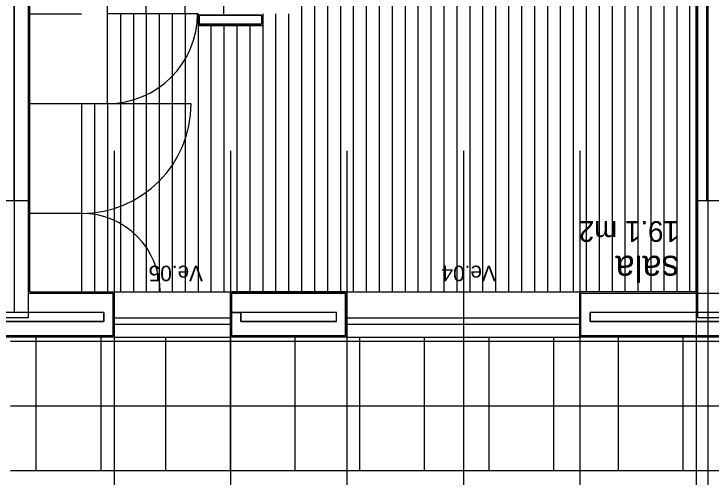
# Model space of a CAD drawing. Extents: x 1248 to 1356, y -443 to -224.
# Drawn here: x 1334.72 to 1340.11, y -248 to -244.43 of the extents above; entities that cross this region are included whole.
import ezdxf

# ---------------------------------------------------------------- set-up
doc = ezdxf.new("R2010")
doc.units = 0
for name, color, linetype in [('corte', 7, 'Continuous'), ('estereoctomias', 7, 'Continuous'), ('Level 1', 7, 'Continuous'), ('Level 10', 7, 'Continuous'), ('Level 13', 7, 'Continuous'), ('Level 2', 7, 'Continuous'), ('Level 3', 7, 'Continuous'), ('Level 4', 7, 'Continuous'), ('Level 40', 7, 'Continuous'), ('Level 60', 7, 'Continuous'), ('revestimentos', 7, 'Continuous'), ('vermelhos-cont', 7, 'Continuous'), ('vermelhos-tracej', 7, 'Continuous')]:
    doc.layers.add(name, color=color, linetype=linetype)

msp = doc.modelspace()

# ---------------------------------------------------------------- linework, layer by layer
at = {"layer": 'corte'}
for p, q in [((1335.414, -246.734), (1333.7725, -246.734)), ((1337.2133, -246.734), (1336.474, -246.734)), ((1340.814, -246.734), (1339.1733, -246.734)), ((1335.414, -246.804), (1333.7725, -246.804)), ((1337.2133, -246.804), (1336.474, -246.804)), ((1340.814, -246.804), (1339.1733, -246.804)), ((1335.484, -246.914), (1333.7025, -246.914)), ((1337.2833, -246.914), (1336.404, -246.914)), ((1340.884, -246.914), (1339.1033, -246.914))]:
    msp.add_line(p, q, dxfattribs=at)
for points in [[(1334.8325, -245.8713), (1334.6025, -245.8713), (1334.6025, -246.7713), (1334.8325, -246.7713)], [(1340.2333, -245.8713), (1340.0033, -245.8713), (1340.0033, -246.7713), (1340.2333, -246.7713)]]:
    msp.add_lwpolyline(points, close=True, dxfattribs=at)
at = {"layer": 'estereoctomias'}
for points in [[(1334.8325, -245.8713), (1334.7233, -245.8713), (1334.7233, -243.0713), (1334.8333, -243.0713), (1334.8333, -245.8713)], [(1340.0733, -245.8713), (1340.0033, -245.8713), (1340.0033, -243.0713), (1340.0733, -243.0713)], [(1336.6333, -244.4379), (1336.6333, -244.5079), (1336.1533, -244.5079), (1336.1533, -244.4379)], [(1334.8333, -246.584), (1335.484, -246.584), (1335.484, -246.914), (1333.7025, -246.914), (1333.7025, -246.584), (1334.6025, -246.584), (1334.6025, -246.734), (1333.7725, -246.734), (1333.7725, -246.804), (1335.414, -246.804), (1335.414, -246.734), (1334.8325, -246.734)], [(1337.2833, -246.584), (1337.2833, -246.914), (1336.404, -246.914), (1336.404, -246.734), (1336.474, -246.734), (1336.474, -246.804), (1337.2133, -246.804), (1337.2133, -246.734), (1336.404, -246.734), (1336.404, -246.584)], [(1340.2333, -246.584), (1340.884, -246.584), (1340.884, -246.914), (1339.1033, -246.914), (1339.1033, -246.584), (1340.0033, -246.584), (1340.0033, -246.734), (1339.1733, -246.734), (1339.1733, -246.804), (1340.814, -246.804), (1340.814, -246.734), (1340.2333, -246.734)]]:
    msp.add_lwpolyline(points, close=True, dxfattribs=at)
at = {"layer": 'Level 1'}
for p, q in [((1334.7233, -240.304), (1334.7233, -246.734)), ((1340.0733, -240.354), (1340.0733, -245.8713)), ((1340.0033, -240.424), (1340.0033, -246.734)), ((1340.0033, -246.584), (1340.0033, -240.424)), ((1334.8333, -246.584), (1334.8333, -241.934)), ((1336.6333, -244.4379), (1336.1533, -244.4379)), ((1336.1533, -244.4379), (1336.1533, -244.5079)), ((1336.6333, -244.4379), (1336.6333, -244.5079)), ((1336.1533, -244.5079), (1336.6333, -244.5079)), ((1334.8333, -246.584), (1335.484, -246.584)), ((1335.484, -246.584), (1335.484, -246.914)), ((1337.2833, -246.584), (1336.404, -246.584)), ((1336.404, -246.914), (1336.404, -246.584)), ((1337.2833, -246.914), (1337.2833, -246.584)), ((1339.1033, -246.584), (1340.884, -246.584)), ((1339.1033, -246.914), (1339.1033, -246.584)), ((1335.414, -246.734), (1335.414, -246.804)), ((1336.474, -246.804), (1336.474, -246.734)), ((1337.2133, -246.804), (1337.2133, -246.734)), ((1339.1733, -246.804), (1339.1733, -246.734))]:
    msp.add_line(p, q, dxfattribs=at)
at = {"layer": 'Level 10'}
for p, q in [((1336.9433, -240.434), (1336.9433, -246.574)), ((1337.0433, -240.434), (1337.0433, -246.574)), ((1337.1433, -240.434), (1337.1433, -246.574)), ((1337.2433, -240.434), (1337.2433, -246.574)), ((1337.3433, -240.434), (1337.3433, -246.574)), ((1337.4433, -240.434), (1337.4433, -246.574)), ((1335.7433, -244.428), (1335.7433, -242.024)), ((1336.0433, -244.428), (1336.0433, -242.024)), ((1336.3433, -244.428), (1336.3433, -242.024)), ((1337.5433, -242.224), (1337.5433, -246.574)), ((1337.6433, -242.224), (1337.6433, -246.574)), ((1337.7433, -242.224), (1337.7433, -246.574)), ((1337.8433, -242.224), (1337.8433, -246.574)), ((1337.9433, -242.224), (1337.9433, -246.574)), ((1338.0433, -242.224), (1338.0433, -246.574)), ((1338.1433, -242.224), (1338.1433, -246.574)), ((1338.2433, -242.224), (1338.2433, -246.574)), ((1338.3433, -242.224), (1338.3433, -246.574)), ((1338.4433, -242.224), (1338.4433, -246.574)), ((1338.5433, -242.224), (1338.5433, -246.574)), ((1338.6433, -242.224), (1338.6433, -246.574)), ((1338.7433, -242.224), (1338.7433, -246.574)), ((1338.8433, -242.224), (1338.8433, -246.574)), ((1338.9433, -242.224), (1338.9433, -246.574)), ((1339.0433, -242.224), (1339.0433, -246.574)), ((1339.1433, -242.224), (1339.1433, -246.574)), ((1339.2433, -242.224), (1339.2433, -246.574)), ((1339.3433, -242.224), (1339.3433, -246.574)), ((1339.4433, -242.224), (1339.4433, -246.574)), ((1339.5433, -242.224), (1339.5433, -246.574)), ((1339.6433, -242.224), (1339.6433, -246.574)), ((1339.7433, -242.224), (1339.7433, -246.574)), ((1339.8433, -242.224), (1339.8433, -246.574)), ((1339.9433, -242.224), (1339.9433, -246.574)), ((1336.1433, -244.428), (1335.4433, -244.428)), ((1335.5433, -244.428), (1335.5433, -246.574)), ((1335.6433, -244.428), (1335.6433, -246.574)), ((1335.7433, -244.428), (1335.7433, -246.574)), ((1335.8433, -244.428), (1335.8433, -246.574)), ((1335.9433, -244.428), (1335.9433, -246.574)), ((1336.0433, -244.428), (1336.0433, -246.574)), ((1336.7433, -244.4279), (1336.7433, -246.574)), ((1336.8433, -244.4279), (1336.8433, -246.574)), ((1336.1433, -244.5179), (1336.1433, -246.574)), ((1336.2433, -244.5179), (1336.2433, -246.574)), ((1336.3433, -244.5179), (1336.3433, -246.574)), ((1336.4433, -244.5179), (1336.4433, -246.574)), ((1336.5433, -244.5179), (1336.5433, -246.574)), ((1336.6433, -244.5179), (1336.6433, -246.574)), ((1335.3433, -245.121), (1335.3433, -246.574)), ((1335.4433, -245.121), (1335.4433, -246.574)), ((1334.8933, -247.954), (1334.8933, -246.924)), ((1335.3933, -247.954), (1335.3933, -246.924)), ((1335.8933, -247.954), (1335.8933, -246.924)), ((1336.3933, -247.954), (1336.3933, -246.924)), ((1336.8933, -247.954), (1336.8933, -246.924)), ((1337.3933, -247.954), (1337.3933, -246.924)), ((1337.8933, -247.954), (1337.8933, -246.924)), ((1338.3933, -247.954), (1338.3933, -246.924)), ((1338.8933, -247.954), (1338.8933, -246.924)), ((1339.3933, -247.954), (1339.3933, -246.924)), ((1339.8933, -247.954), (1339.8933, -246.924)), ((1334.6933, -246.954), (1340.0933, -246.954)), ((1340.0933, -246.954), (1345.4933, -246.954)), ((1334.6933, -247.454), (1340.0933, -247.454)), ((1340.0933, -247.454), (1350.724, -247.454)), ((1334.6933, -247.954), (1340.0933, -247.954)), ((1340.0933, -247.954), (1345.4933, -247.954))]:
    msp.add_line(p, q, dxfattribs=at)
at = {"layer": 'Level 13'}
for p, q in [((1335.4433, -245.121), (1335.4433, -242.024)), ((1335.4433, -245.121), (1334.8433, -245.121)), ((1335.2433, -245.121), (1335.2433, -246.574))]:
    msp.add_line(p, q, dxfattribs=at)
at = {"layer": 'Level 2'}
for p, q in [((1335.494, -246.574), (1336.394, -246.574)), ((1337.2933, -246.574), (1339.0933, -246.574)), ((1335.494, -246.774), (1336.394, -246.774)), ((1337.2933, -246.774), (1339.0933, -246.774)), ((1335.494, -246.824), (1336.394, -246.824)), ((1337.2933, -246.824), (1339.0933, -246.824)), ((1335.494, -246.924), (1336.394, -246.924)), ((1337.2933, -246.924), (1339.0933, -246.924))]:
    msp.add_line(p, q, dxfattribs=at)
at = {"layer": 'Level 3'}
msp.add_line((1335.2433, -245.968), (1334.8433, -245.968), dxfattribs=at)
at = {"layer": 'Level 4'}
for p, q in [((1334.8433, -244.428), (1335.2433, -244.428)), ((1336.0903, -245.121), (1335.2433, -245.121))]:
    msp.add_line(p, q, dxfattribs=at)
for centre, radius in [((1335.4433, -244.424), 0.697), ((1335.2433, -245.121), 0.847)]:
    msp.add_arc(centre, radius, 270, 0, dxfattribs=at)
msp.add_ellipse((1335.2433, -246.574), major_axis=(0.6068, 0), ratio=0.998761, start_param=0, end_param=1.570796, dxfattribs=at)
at = {"layer": 'revestimentos'}
for p, q in [((1339.9933, -246.574), (1339.9933, -240.434)), ((1334.8433, -246.574), (1334.8433, -242.024)), ((1336.1433, -244.4279), (1336.1433, -244.5179)), ((1336.6433, -244.4279), (1336.6433, -244.5179)), ((1336.1433, -244.5179), (1336.6433, -244.5179)), ((1334.8433, -246.574), (1335.494, -246.574)), ((1335.494, -246.574), (1335.494, -246.924)), ((1336.394, -246.924), (1336.394, -246.574)), ((1337.2933, -246.574), (1336.394, -246.574)), ((1337.2933, -246.924), (1337.2933, -246.574)), ((1339.9933, -246.574), (1339.0933, -246.574)), ((1339.0933, -246.924), (1339.0933, -246.574)), ((1335.494, -246.924), (1333.6925, -246.924)), ((1337.2933, -246.924), (1336.394, -246.924)), ((1340.894, -246.924), (1339.0933, -246.924))]:
    msp.add_line(p, q, dxfattribs=at)
at = {"layer": 'vermelhos-cont'}
msp.add_line((1340.084, -229.6198), (1340.084, -250.7923), dxfattribs=at)
at = {"layer": 'vermelhos-tracej'}
for p, q in [((1335.494, -245.4838), (1335.494, -250.4459)), ((1336.394, -245.4838), (1336.394, -250.4459)), ((1337.294, -245.4838), (1337.294, -250.4459)), ((1338.194, -245.4838), (1338.194, -250.4459)), ((1339.094, -245.4838), (1339.094, -250.4459)), ((1339.994, -245.4838), (1339.994, -250.4459))]:
    msp.add_line(p, q, dxfattribs=at)

# ---------------------------------------------------------------- texts
at = {"layer": 'Level 40'}
for s, p in [('Ve.05', (1336.1812, -246.3717)), ('Ve.04', (1338.4446, -246.3717))]:
    msp.add_text(s, height=0.12, rotation=180, dxfattribs=at).set_placement(p)
at = {"layer": 'Level 60'}
for s, height, p in [('19.1 m2', 0.16, (1339.8599, -246.0279)), ('sala', 0.2, (1339.8599, -246.2957))]:
    msp.add_text(s, height=height, rotation=180, dxfattribs=at).set_placement(p)

doc.saveas('drawing.dxf')
